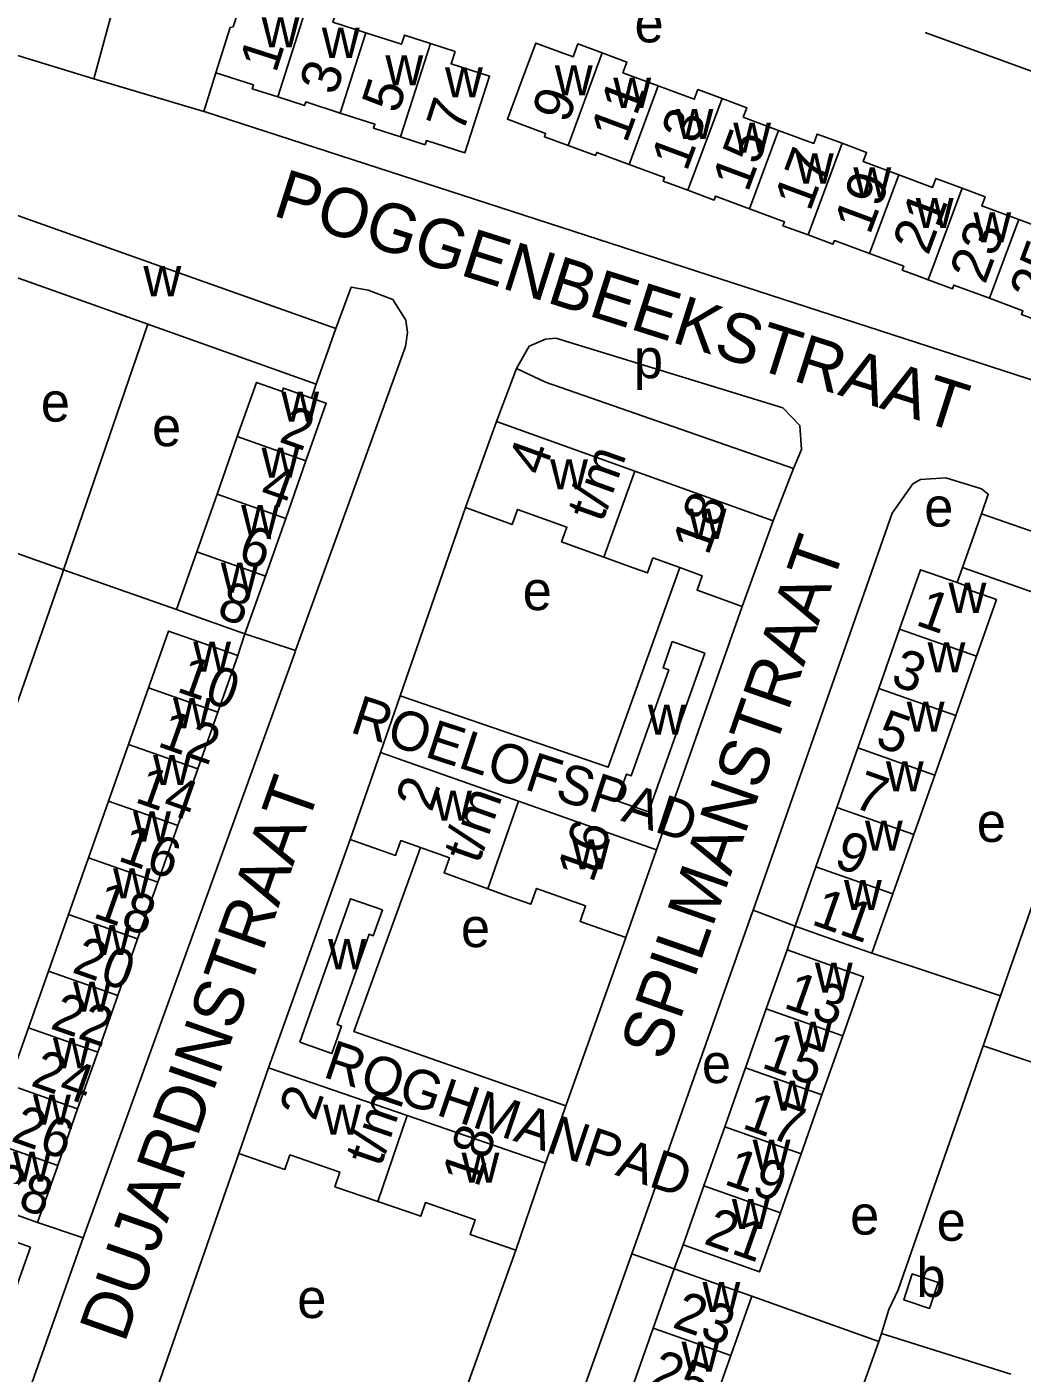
# Model space of a CAD drawing. Extents: x 162804 to 165059, y 381530 to 382901.
# Drawn here: x 163766.6 to 163868.3, y 381888 to 382025.5 of the extents above; entities that cross this region are included whole.
import ezdxf

# ---------------------------------------------------------------- set-up
doc = ezdxf.new("R2010")
doc.units = 0
for name, color, linetype in [('BLT_Basislijn', 7, 'Continuous'), ('BLT_Bebouwing', 7, 'Continuous'), ('BLT_Centroide', 7, 'Continuous'), ('BLT_Huisnummer', 7, 'Continuous'), ('BLT_Huisnummer_ tussenligend', 7, 'Continuous'), ('BLT_Huisnummer_reeks', 7, 'Continuous'), ('BLT_Onderverdeling_panden', 7, 'Continuous'), ('BLT_Straatnaam', 7, 'Continuous'), ('BLT_Straatnaam_verkleind', 7, 'Continuous')]:
    doc.layers.add(name, color=color, linetype=linetype)

msp = doc.modelspace()

# ---------------------------------------------------------------- linework, layer by layer
at = {"layer": 'BLT_Basislijn'}
for p, q in [((163858.36, 382024.92), (163885.4, 382015.06)), ((163773.43, 382020.19), (163784.68, 382016.85)), ((163784.68, 382016.85), (163785.89, 382020.81)), ((163770.36, 381970.07), (163778.97, 381995.13)), ((163816.61, 381990.61), (163814.57, 381985.2)), ((163795.68, 381987.6), (163796.14, 381989.03)), ((163844.92, 381980.39), (163842.82, 381975.06)), ((163804.74, 381957.19), (163811.41, 381976.41)), ((163758.3, 381974.33), (163770.36, 381970.07)), ((163862.17, 381970.28), (163861.61, 381968.76)), ((163770.36, 381970.07), (163781.87, 381966.01)), ((163839.67, 381966.31), (163830.93, 381941.47)), ((163788.88, 381963.53), (163788.14, 381961.31)), ((163794.05, 381961.81), (163788.88, 381963.53)), ((163879.25, 381964.27), (163866.04, 381926.55)), ((163802.72, 381951.39), (163804.74, 381957.19)), ((163791.28, 381919.2), (163799.61, 381942.53)), ((163845.07, 381933.67), (163840.78, 381935.31)), ((163845.07, 381933.67), (163844.25, 381931.25)), ((163827.78, 381932.51), (163821.66, 381915.31)), ((163866.04, 381926.55), (163852.92, 381930.9)), ((163877.72, 381916.89), (163864.29, 381921.46)), ((163821.66, 381915.31), (163819.59, 381909.48)), ((163788.27, 381910.44), (163779.63, 381885.72)), ((163772.36, 381901.83), (163767.7, 381903.42)), ((163807.7, 381875.9), (163816.54, 381900.59)), ((163813.48, 381858.37), (163828.41, 381900.2)), ((163832.71, 381898.68), (163828.41, 381900.2)), ((163833.64, 381901.11), (163832.71, 381898.68)), ((163853.63, 381891.26), (163840.64, 381895.89)), ((163853.91, 381892.07), (163867.12, 381887.9))]:
    msp.add_line(p, q, dxfattribs=at)
for points in [[(163784.68, 382016.85), (163784.81, 382016.81), (163875.09, 381987.56), (163875.33, 381987.49)], [(163798.15, 381994.69), (163799.73, 381998.93), (163801.45, 381998.61), (163803.98, 381997.65), (163805.32, 381995.54), (163805.47, 381994.28), (163805.27, 381992.85), (163794.05, 381961.81)], [(163816.61, 381990.61), (163817.9, 381992.89), (163819.56, 381993.6), (163820.62, 381993.71), (163843.81, 381986.61), (163845.56, 381984.79), (163845.72, 381982.34), (163844.92, 381980.39)], [(163816.61, 381990.61), (163819.56, 381989.21), (163844.92, 381980.39)], [(163864.12, 381975.77), (163864.79, 381977.77), (163864.1, 381978.33), (163860.48, 381979.46), (163857.89, 381979.27), (163857.09, 381978.84), (163854.98, 381975.85), (163840.78, 381935.31)], [(163804.74, 381957.19), (163825.98, 381949.9), (163833.3, 381970.28)], [(163760.93, 381943.07), (163770.21, 381969.62), (163770.36, 381970.07)], [(163772.36, 381901.83), (163793.93, 381961.48), (163794.05, 381961.81)], [(163821.66, 381915.31), (163800.01, 381922.92), (163806.82, 381941.69)], [(163840.78, 381935.31), (163840.55, 381934.67), (163829.39, 381902.98), (163828.41, 381900.2)], [(163864.29, 381921.46), (163864.68, 381922.59), (163865.77, 381925.79), (163866.04, 381926.55)], [(163853.91, 381892.07), (163854.65, 381894.51), (163855.59, 381896.52), (163864.29, 381921.46)], [(163772.36, 381901.83), (163772.22, 381901.46), (163761.67, 381871.69)], [(163853.91, 381892.07), (163853.84, 381891.85), (163853.63, 381891.26)], [(163853.63, 381891.26), (163840.14, 381853.54), (163839.02, 381849.66)]]:
    msp.add_lwpolyline(points, dxfattribs=at)
at = {"layer": 'BLT_Bebouwing'}
for p, q in [((163776.38, 382030.96), (163773.43, 382020.19)), ((163773.43, 382020.19), (163765.09, 382022.74)), ((163796.14, 381989.03), (163778.97, 381995.13)), ((163798.15, 381994.69), (163796.14, 381989.03)), ((163811.41, 381976.41), (163814.57, 381985.2)), ((163814.57, 381985.2), (163828.69, 381980.13)), ((163788.1, 381983.66), (163786.03, 381977.77)), ((163793.04, 381975.3), (163795.11, 381981.18)), ((163828.69, 381980.13), (163842.82, 381975.06)), ((163786.03, 381977.77), (163783.95, 381971.89)), ((163864.12, 381975.77), (163862.17, 381970.28)), ((163898.68, 381963.73), (163864.12, 381975.77)), ((163790.96, 381969.42), (163793.04, 381975.3)), ((163842.82, 381975.06), (163839.67, 381966.31)), ((163783.95, 381971.89), (163781.87, 381966.01)), ((163862.17, 381970.28), (163879.25, 381964.27)), ((163788.88, 381963.53), (163790.96, 381969.42)), ((163853.61, 381957.94), (163855.74, 381964)), ((163786.1, 381955.52), (163788.14, 381961.31)), ((163863.6, 381961.24), (163861.47, 381955.17)), ((163779.02, 381958.02), (163776.98, 381952.23)), ((163851.47, 381951.87), (163853.61, 381957.94)), ((163784.05, 381949.73), (163786.1, 381955.52)), ((163861.47, 381955.17), (163859.33, 381949.1)), ((163776.98, 381952.23), (163774.93, 381946.44)), ((163802.72, 381951.39), (163799.61, 381942.53)), ((163816.82, 381946.43), (163802.72, 381951.39)), ((163849.34, 381945.8), (163851.47, 381951.87)), ((163782.01, 381943.94), (163784.05, 381949.73)), ((163859.33, 381949.1), (163857.2, 381943.04)), ((163774.93, 381946.44), (163772.89, 381940.65)), ((163830.93, 381941.47), (163816.82, 381946.43)), ((163847.2, 381939.74), (163849.34, 381945.8)), ((163779.97, 381938.16), (163782.01, 381943.94)), ((163857.2, 381943.04), (163855.06, 381936.97)), ((163827.78, 381932.51), (163830.93, 381941.47)), ((163772.89, 381940.65), (163770.85, 381934.87)), ((163845.07, 381933.67), (163847.2, 381939.74)), ((163777.92, 381932.37), (163779.97, 381938.16)), ((163855.06, 381936.97), (163852.92, 381930.9)), ((163770.85, 381934.87), (163768.8, 381929.08)), ((163775.88, 381926.58), (163777.92, 381932.37)), ((163842.13, 381925.22), (163844.25, 381931.25)), ((163768.8, 381929.08), (163766.76, 381923.29)), ((163773.84, 381920.79), (163775.88, 381926.58)), ((163840.01, 381919.2), (163842.13, 381925.22)), ((163766.76, 381923.29), (163764.72, 381917.5)), ((163849.93, 381922.48), (163847.81, 381916.45)), ((163771.79, 381915.01), (163773.84, 381920.79)), ((163791.28, 381919.2), (163788.27, 381910.44)), ((163805.45, 381914.33), (163791.28, 381919.2)), ((163837.88, 381913.17), (163840.01, 381919.2)), ((163847.81, 381916.45), (163845.69, 381910.42)), ((163769.75, 381909.22), (163771.79, 381915.01)), ((163819.59, 381909.48), (163805.45, 381914.33)), ((163835.76, 381907.14), (163837.88, 381913.17)), ((163845.69, 381910.42), (163843.57, 381904.39)), ((163767.7, 381903.42), (163769.75, 381909.22)), ((163816.54, 381900.59), (163819.59, 381909.48)), ((163833.64, 381901.11), (163835.76, 381907.14)), ((163766.98, 381900.9), (163764.91, 381895.02)), ((163830.58, 381892.6), (163832.71, 381898.68)), ((163838.5, 381889.81), (163840.64, 381895.89)), ((163828.44, 381886.52), (163830.58, 381892.6)), ((163836.36, 381883.73), (163838.5, 381889.81))]:
    msp.add_line(p, q, dxfattribs=at)
for points in [[(163788.66, 382028.58), (163787.68, 382025.51), (163787.37, 382025.44), (163785.89, 382020.81)], [(163795.26, 382027.84), (163798.17, 382026.91), (163797.87, 382025.98), (163801.24, 382024.89)], [(163801.24, 382024.89), (163804.87, 382023.73), (163805.16, 382024.64), (163807.82, 382023.79)], [(163807.82, 382023.79), (163810.34, 382022.98), (163809.94, 382021.74), (163813.86, 382020.48), (163812.87, 382017.39), (163811.34, 382012.63), (163807.41, 382013.89), (163807.28, 382013.47), (163804.77, 382014.28)], [(163825.37, 382022.84), (163822.88, 382023.76), (163822.39, 382022.43), (163818.58, 382023.84), (163817.43, 382020.76), (163815.69, 382016.07), (163819.58, 382014.62), (163819.46, 382014.29), (163821.88, 382013.39)], [(163825.37, 382022.84), (163827.89, 382021.9), (163827.49, 382020.81), (163831.1, 382019.47)], [(163785.89, 382020.81), (163789.74, 382019.57), (163789.62, 382019.18), (163792.22, 382018.35)], [(163831.1, 382019.47), (163834.77, 382018.11), (163835.14, 382019.1), (163837.61, 382018.18)], [(163792.22, 382018.35), (163794.96, 382017.47), (163795.08, 382017.84), (163798.62, 382016.7)], [(163837.61, 382018.18), (163840.13, 382017.25), (163839.77, 382016.27), (163843.37, 382014.93)], [(163798.62, 382016.7), (163802.16, 382015.56), (163802.02, 382015.15), (163804.77, 382014.28)], [(163843.37, 382014.93), (163846.98, 382013.6), (163847.34, 382014.56), (163849.87, 382013.62)], [(163821.88, 382013.39), (163824.68, 382012.35), (163824.81, 382012.69), (163828.12, 382011.46)], [(163849.87, 382013.62), (163852.37, 382012.69), (163852.01, 382011.74), (163855.65, 382010.39)], [(163828.12, 382011.46), (163831.74, 382010.12), (163831.6, 382009.74), (163834.12, 382008.81)], [(163855.65, 382010.39), (163859.12, 382009.1), (163859.46, 382010.02), (163862.13, 382009.03)], [(163834.12, 382008.81), (163836.8, 382007.82), (163836.95, 382008.22), (163840.4, 382006.93)], [(163862.13, 382009.03), (163864.48, 382008.16), (163864.14, 382007.22), (163867.92, 382005.82)], [(163763.61, 382006.97), (163783.17, 382000), (163798.15, 381994.69)], [(163840.4, 382006.93), (163843.98, 382005.61), (163843.83, 382005.2), (163846.39, 382004.25)], [(163867.92, 382005.82), (163871.31, 382004.56), (163871.66, 382005.49), (163874.4, 382004.47)], [(163846.39, 382004.25), (163848.94, 382003.3), (163849.08, 382003.68), (163852.66, 382002.35)], [(163852.66, 382002.35), (163856.16, 382001.05), (163856.01, 382000.66), (163857.79, 382000), (163858.65, 381999.68)], [(163778.97, 381995.13), (163765.27, 382000), (163761.59, 382001.31)], [(163858.65, 381999.68), (163861.16, 381998.76), (163861.29, 381999.13), (163864.93, 381997.79)], [(163864.93, 381997.79), (163868.33, 381996.52), (163868.18, 381996.14), (163870.92, 381995.12)], [(163795.68, 381987.6), (163792.8, 381988.61), (163792.68, 381988.26), (163790.06, 381989.19), (163788.1, 381983.66)], [(163795.11, 381981.18), (163797.19, 381987.07), (163795.68, 381987.6)], [(163825.54, 381971.34), (163821.22, 381972.9), (163821.77, 381974.41), (163816.73, 381976.22), (163816.18, 381974.7), (163811.41, 381976.41)], [(163833.3, 381970.28), (163830.54, 381971.27), (163829.99, 381969.74), (163828.62, 381970.23), (163825.54, 381971.34)], [(163839.67, 381966.31), (163835.06, 381967.97), (163835.59, 381969.45), (163833.3, 381970.28)], [(163855.74, 381964), (163857.88, 381970.07), (163861.61, 381968.76)], [(163861.61, 381968.76), (163862.71, 381968.37), (163862.61, 381968.07), (163865.63, 381967.01), (163863.6, 381961.24)], [(163781.87, 381966.01), (163784.17, 381965.2), (163788.88, 381963.53)], [(163788.14, 381961.31), (163783.42, 381962.98), (163781.07, 381963.8), (163779.02, 381958.02)], [(163826.87, 381946.48), (163827.84, 381949.19), (163828.33, 381949.02), (163832.16, 381959.84), (163831.58, 381960.04), (163832.53, 381962.72), (163835.85, 381961.54), (163830.11, 381945.33), (163826.87, 381946.48)], [(163799.61, 381942.53), (163804.26, 381940.9), (163804.79, 381942.41), (163806.82, 381941.69)], [(163806.82, 381941.69), (163809.76, 381940.66), (163809.21, 381939.1), (163813.68, 381937.47)], [(163813.68, 381937.47), (163815.73, 381936.73), (163818.09, 381935.9), (163818.66, 381937.52), (163823.67, 381935.76), (163823.1, 381934.16), (163827.78, 381932.51)], [(163794.48, 381921.81), (163797.76, 381920.65), (163798.75, 381923.46), (163798.29, 381923.62), (163801.55, 381932.84), (163801.99, 381932.68), (163802.92, 381935.32), (163799.66, 381936.47), (163794.48, 381921.81)], [(163852.92, 381930.9), (163849.78, 381932.01), (163845.07, 381933.67)], [(163844.25, 381931.25), (163848.97, 381929.59), (163852.05, 381928.5), (163849.93, 381922.48)], [(163788.27, 381910.44), (163792.96, 381908.83), (163793.47, 381910.31), (163798.56, 381908.56), (163798.05, 381907.05), (163802.44, 381905.55)], [(163760.63, 381905.92), (163763.01, 381905.08), (163767.7, 381903.42)], [(163802.44, 381905.55), (163806.83, 381904.04), (163807.31, 381905.44), (163812.4, 381903.69), (163811.88, 381902.18), (163816.54, 381900.59)], [(163843.57, 381904.39), (163841.44, 381898.36), (163838.36, 381899.45), (163833.64, 381901.11)], [(163757.81, 381897.53), (163759.89, 381903.4), (163762.27, 381902.57), (163766.98, 381900.9)], [(163832.71, 381898.68), (163837.45, 381897.01), (163840.64, 381895.89)]]:
    msp.add_lwpolyline(points, dxfattribs=at)
msp.add_lwpolyline([(163857.04, 381898.15), (163859.68, 381897.27), (163858.8, 381894.63), (163856.16, 381895.51)], close=True, dxfattribs=at)
at = {"layer": 'BLT_Onderverdeling_panden'}
for p, q in [((163795.26, 382027.84), (163792.22, 382018.35)), ((163801.24, 382024.89), (163798.62, 382016.7)), ((163807.82, 382023.79), (163804.77, 382014.28)), ((163825.37, 382022.84), (163821.88, 382013.39)), ((163831.1, 382019.47), (163828.12, 382011.46)), ((163837.61, 382018.18), (163834.12, 382008.81)), ((163843.37, 382014.93), (163840.4, 382006.93)), ((163849.87, 382013.62), (163846.39, 382004.25)), ((163855.65, 382010.39), (163852.66, 382002.35)), ((163862.13, 382009.03), (163858.65, 381999.68)), ((163867.92, 382005.82), (163864.93, 381997.79)), ((163788.1, 381983.66), (163795.11, 381981.18)), ((163828.69, 381980.13), (163825.54, 381971.34)), ((163786.03, 381977.77), (163793.04, 381975.3)), ((163783.95, 381971.89), (163790.96, 381969.42)), ((163863.6, 381961.24), (163855.74, 381964)), ((163779.02, 381958.02), (163786.1, 381955.52)), ((163861.47, 381955.17), (163853.61, 381957.94)), ((163776.98, 381952.23), (163784.05, 381949.73)), ((163859.33, 381949.1), (163851.47, 381951.87)), ((163774.93, 381946.44), (163782.01, 381943.94)), ((163816.82, 381946.43), (163813.68, 381937.47)), ((163857.2, 381943.04), (163849.34, 381945.8)), ((163772.89, 381940.65), (163779.97, 381938.16)), ((163855.06, 381936.97), (163847.2, 381939.74)), ((163770.85, 381934.87), (163777.92, 381932.37)), ((163768.8, 381929.08), (163775.88, 381926.58)), ((163849.93, 381922.48), (163842.13, 381925.22)), ((163766.76, 381923.29), (163773.84, 381920.79)), ((163847.81, 381916.45), (163840.01, 381919.2)), ((163764.72, 381917.5), (163771.79, 381915.01)), ((163802.44, 381905.55), (163805.45, 381914.33)), ((163845.69, 381910.42), (163837.88, 381913.17)), ((163762.67, 381911.72), (163769.75, 381909.22)), ((163843.57, 381904.39), (163835.76, 381907.14)), ((163838.5, 381889.81), (163830.58, 381892.6))]:
    msp.add_line(p, q, dxfattribs=at)

# ---------------------------------------------------------------- texts
at = {"layer": 'BLT_Centroide'}
for s, p in [('e', (163828.67, 382023.92)), ('w', (163790.58, 382023.42)), ('w', (163796.73, 382022.34)), ('w', (163803.22, 382019.52)), ('w', (163809.31, 382018.3)), ('w', (163820.53, 382018.5)), ('w', (163826.5, 382017.23)), ('w', (163832.86, 382014.05)), ('w', (163838.75, 382012.66)), ('w', (163845.14, 382009.5)), ('w', (163851.02, 382008.08)), ('w', (163857.39, 382004.95)), ('w', (163863.28, 382003.5)), ('w', (163778.51, 381998)), ('p', (163828.61, 381989.62)), ('e', (163768.03, 381985.2)), ('w', (163792.59, 381985.19)), ('e', (163779.39, 381982.68)), ('w', (163790.57, 381979.47)), ('w', (163820.05, 381978.28)), ('e', (163858.26, 381974.47)), ('w', (163788.49, 381973.59)), ('w', (163834.19, 381973.22)), ('w', (163786.41, 381967.72)), ('e', (163817.25, 381965.94)), ('w', (163860.74, 381965.66)), ('w', (163783.59, 381959.66)), ('w', (163858.6, 381959.59)), ('w', (163781.54, 381953.88)), ('w', (163856.47, 381953.53)), ('w', (163830.03, 381953.23)), ('w', (163779.49, 381948.09)), ('w', (163854.34, 381947.44)), ('w', (163808.2, 381944.44)), ('w', (163777.45, 381942.31)), ('w', (163852.2, 381941.38)), ('e', (163863.63, 381942.27)), ('w', (163822.3, 381939.47)), ('w', (163775.41, 381936.5)), ('w', (163850.06, 381935.31)), ('e', (163810.94, 381931.53)), ('w', (163773.37, 381930.72)), ('w', (163797.37, 381929.27)), ('w', (163847.09, 381926.88)), ('w', (163771.32, 381924.94)), ('w', (163844.97, 381920.84)), ('w', (163769.27, 381919.16)), ('e', (163835.55, 381917.64)), ('w', (163842.85, 381914.81)), ('w', (163767.23, 381913.38)), ('w', (163796.86, 381912.38)), ('w', (163840.73, 381908.78)), ('w', (163765.19, 381907.56)), ('w', (163811, 381907.47)), ('w', (163838.6, 381902.75)), ('e', (163850.69, 381902.17)), ('e', (163859.53, 381901.54)), ('b', (163857.46, 381895.8)), ('e', (163794.22, 381893.65)), ('w', (163835.61, 381894.25)), ('w', (163833.47, 381888.16))]:
    msp.add_text(s, height=4, dxfattribs=at).set_placement(p)
at = {"layer": 'BLT_Huisnummer'}
for s, rotation, p in [('1', 72.221, (163792.04, 382020.69)), ('9', 69.6383, (163821.83, 382015.53)), ('7', 72.2208, (163811.13, 382014.52)), ('13', 69.6458, (163834, 382010.63)), ('17', 69.6386, (163846.59, 382006.54)), ('21', 69.6483, (163858.66, 382002.07)), ('2', 340.5536, (163792.23, 381983.17)), ('8', 340.551, (163785.86, 381965.27)), ('1', 340.6058, (163857.25, 381964.47)), ('10', 340.5532, (163781.78, 381957.66)), ('5', 340.61, (163853.11, 381952.11)), ('14', 340.5532, (163777.5, 381946.38)), ('18', 340.5557, (163773.23, 381934.61)), ('11', 340.6121, (163846.61, 381933.89)), ('13', 340.608, (163843.76, 381925.38)), ('22', 340.5557, (163768.87, 381923.26)), ('17', 340.6057, (163839.52, 381913.09)), ('28', 340.5466, (163762.74, 381905.91)), ('21', 340.6076, (163835.61, 381901.28)), ('23', 340.6076, (163832.4, 381892.74))]:
    msp.add_text(s, height=4, rotation=rotation, dxfattribs=at).set_placement(p)
at = {"layer": 'BLT_Huisnummer_ tussenligend'}
for s, rotation, p in [('3', 72.221, (163798.15, 382018.4)), ('5', 72.221, (163804.52, 382016.54)), ('11', 69.6383, (163827.83, 382013.52)), ('15', 69.6458, (163840.24, 382008.5)), ('19', 69.6386, (163852.7, 382004.16)), ('23', 69.6483, (163864.48, 381999.12)), ('25', 69.6483, (163870.58, 381997.13)), ('4', 340.5536, (163790.23, 381977.2)), ('6', 340.551, (163787.98, 381970.99)), ('3', 340.6058, (163854.7, 381958.37)), ('12', 340.5532, (163779.8, 381952.08)), ('7', 340.61, (163850.84, 381945.87)), ('16', 340.5532, (163775.77, 381940.4)), ('9', 340.6121, (163848.89, 381939.77)), ('20', 340.5557, (163771.09, 381928.99)), ('15', 340.608, (163841.51, 381919.27)), ('24', 340.5557, (163766.87, 381917.42)), ('26', 340.5466, (163764.85, 381911.76)), ('19', 340.6057, (163837.68, 381907.37)), ('25', 340.6076, (163830.01, 381886.76))]:
    msp.add_text(s, height=4, rotation=rotation, dxfattribs=at).set_placement(p)
at = {"layer": 'BLT_Huisnummer_reeks'}
for s, rotation, p in [('4', 70.2418, (163819.37, 381979.53)), ('t/m', 70.2595, (163825.37, 381974.79)), ('18', 70.2317, (163836.19, 381971.41)), ('2', 71.0462, (163807.94, 381945.21)), ('t/m', 70.6413, (163812.75, 381939.93)), ('16', 70.6339, (163824.4, 381937.98)), ('2', 71.0462, (163796.05, 381913.66)), ('t/m', 71.0462, (163802.73, 381908.97)), ('18', 71.0312, (163812.67, 381906.86))]:
    msp.add_text(s, height=4, rotation=rotation, dxfattribs=at).set_placement(p)
at = {"layer": 'BLT_Straatnaam'}
for s, height, rotation, p in [('POGGENBEEKSTRAAT', 5, 342.4009, (163791.58, 382006.28)), ('SPILMANSTRAAT', 4.9999, 70.7286, (163831.83, 381919.75)), ('DUJARDINSTRAAT', 4.9999, 70.5669, (163776.58, 381891))]:
    msp.add_text(s, height=height, rotation=rotation, dxfattribs=at).set_placement(p)
at = {"layer": 'BLT_Straatnaam_verkleind'}
for s, rotation, p in [('ROELOFSPAD', 341.9178, (163799.49, 381953.51)), ('ROGHMANPAD', 341.4483, (163796.73, 381918.31))]:
    msp.add_text(s, height=4, rotation=rotation, dxfattribs=at).set_placement(p)

doc.saveas('drawing.dxf')
